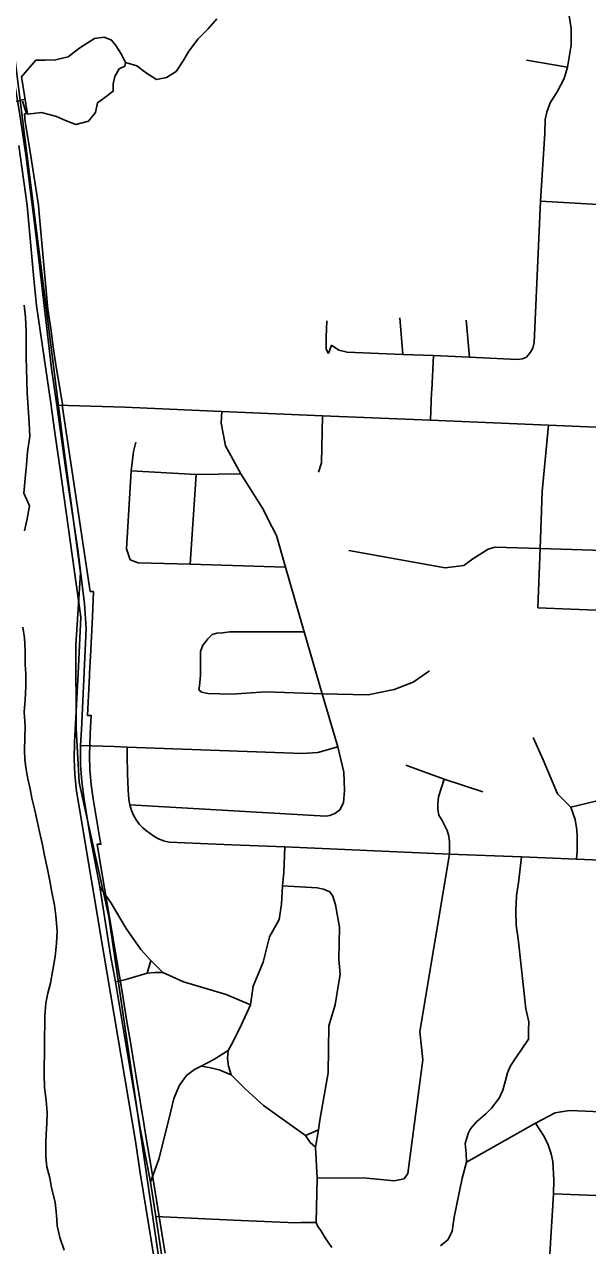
# Model space of a CAD drawing. Extents: x 114843 to 284848, y 317643 to 566895.
# Drawn here: x 179255 to 182261, y 413645 to 420166 of the extents above; entities that cross this region are included whole.
import ezdxf

# ---------------------------------------------------------------- set-up
doc = ezdxf.new("R2010")
doc.units = 0
for name, color, linetype in [('GM_X_City_Street', 7, 'Continuous'), ('GM_X_Corporation', 7, 'Continuous'), ('GM_X_Major_River', 7, 'Continuous'), ('GM_X_Minor_Lake', 7, 'Continuous'), ('GM_X_Minor_River', 7, 'Continuous'), ('GM_X_Rail_Line', 7, 'Continuous'), ('GM_X_US_Route', 7, 'Continuous')]:
    doc.layers.add(name, color=color, linetype=linetype)

msp = doc.modelspace()

# ---------------------------------------------------------------- linework, layer by layer
at = {"layer": 'GM_X_City_Street'}
for p, q in [((181935.8, 419975.1), (182154.7, 419937.9)), ((182010, 419222.8), (182990.3, 419163.5)), ((181275.1, 418403.4), (181259.7, 418599)), ((181630.8, 418389.6), (181613.4, 418587.3)), ((181425.1, 418102.4), (181429, 418202.7)), ((181423.1, 418052.3), (181425.1, 418102.4)), ((180140.1, 417283.4), (180171.7, 417762.5)), ((179911.2, 415100.4), (179930.7, 415166.5)), ((180756.1, 414233.2), (180825.3, 414263.2))]:
    msp.add_line(p, q, dxfattribs=at)
for points in [[(181934.9, 418390), (181956.3, 418415.3), (181968.9, 418437.9), (181975.8, 418467.5), (182010, 419222.8), (182033.8, 419586.1), (182035.1, 419658.4), (182043.6, 419697.3), (182062.6, 419746.8), (182099.2, 419807), (182135.7, 419877.8), (182154.7, 419937.9), (182173.2, 420056.1), (182174.4, 420144.3), (182135.5, 420396.2)], [(180879.4, 418408.1), (180865.3, 418432.1), (180866.8, 418496.2), (180870.3, 418582.4)], [(180879.4, 418408.1), (180895, 418453.3), (180932.8, 418426), (180978, 418415.1), (181275.1, 418403.4), (181439.4, 418398.4)], [(181429, 418202.7), (181429.4, 418212.8), (181439.4, 418398.4)], [(181439.4, 418398.4), (181630.8, 418389.6), (181885.6, 418376.4), (181914.2, 418380.2), (181934.9, 418390)], [(179427.9, 418132.7), (179790.9, 418121.4), (180309.6, 418099.4), (180846.3, 418075.7), (181423.1, 418052.3), (182052.5, 418025.5), (183025.5, 417984.9), (183760.3, 417948.8), (183888.2, 417942.2), (184299.4, 417927.6), (185426.6, 417879.3), (186190.2, 417844.7), (186594, 417830.1), (187322.6, 417797.6)], [(180938.8, 415972), (180958.9, 416009.6), (180963.6, 416077.8), (180959.5, 416173.2), (180927.8, 416309.2), (180844, 416591.4), (180749.3, 416921.8), (180649.1, 417267), (180600.2, 417437.2), (180577.3, 417482.1), (180526.5, 417582), (180409.8, 417766.7), (180328.5, 417916.5), (180315.5, 417981.6), (180305.1, 418036.7), (180309.6, 418099.4)], [(180825.9, 417774.7), (180840.6, 417825), (180846.3, 418075.7)], [(181996.7, 417050.4), (182008.4, 417367.2), (182019.7, 417672), (182052.5, 418025.5)], [(179819, 417306.2), (179801, 417366.2), (179825.6, 417782.6), (179837.4, 417885.4), (179849.5, 417935.7)], [(179825.6, 417782.6), (180171.7, 417762.5), (180409.8, 417766.7)], [(180986.7, 417356.3), (181501.6, 417263.7), (181601.2, 417277.5), (181648.6, 417312.5), (181731.5, 417364.1), (181767.3, 417374.8), (182008.4, 417367.2), (182964.6, 417337)], [(179819, 417306.2), (179861.7, 417291.4), (180140.1, 417283.4), (180649.1, 417267)], [(181996.7, 417050.4), (182614.3, 417025.8), (182618.4, 417025.7), (182954.1, 417019.5), (183295.9, 417013.2), (183373.6, 417011.8)], [(180196, 416818), (180207.9, 416852.1), (180217.9, 416864.3), (180233.9, 416884.4), (180245.9, 416896.5), (180257.9, 416908.6), (180281.9, 416914.7), (180312, 416916.8), (180352.1, 416923), (180749.3, 416921.8)], [(180186.9, 416612.1), (180189.7, 416632), (180192.5, 416651.4), (180194.4, 416691.5), (180196, 416818)], [(180186.9, 416612.1), (180201.1, 416600.3), (180235.2, 416592.9), (180363.1, 416589.3), (180544.1, 416602.9), (180844, 416591.4), (181090.1, 416586.7), (181229.4, 416615.4), (181330.6, 416653.3), (181417.4, 416715.1)], [(179555.3, 416316), (179735, 416309.5), (179804.5, 416306.5), (179803.1, 416263.9), (179804.7, 416165), (179809.6, 416078.2), (179813.5, 416027), (179818, 415998.4), (179826.9, 415968.1), (179836.7, 415943.8), (179851.6, 415918.8), (179869.2, 415893.7), (179886.6, 415876.5), (179906.7, 415859.3), (179925.9, 415845.5), (179946.8, 415831.8), (179967.8, 415818.9), (179997.4, 415807), (180028.7, 415799.4), (180362.2, 415784.4), (180646.2, 415774), (181524, 415735.5), (181908.7, 415721.8), (182203.1, 415709.1), (182850.9, 415681.7)], [(179804.5, 416306.5), (180739, 416272.1), (180820.7, 416277.8), (180927.8, 416309.2)], [(182203.1, 415709.1), (182205.4, 415753.4), (182206.6, 415829.8), (182204.6, 415864.5), (182194.6, 415920), (182172.4, 415986.7), (182100.1, 416056.5), (182025, 416239.4), (181971, 416358.6)], [(182172.4, 415986.7), (182350.3, 416029), (182394.2, 416029.8), (182554.1, 416023.6), (182925.5, 416023.1), (183277.7, 416010.7), (183629.9, 415998.3), (183987.4, 415982.7), (184540.3, 415960), (184785.7, 415952.2), (184831.5, 415970.7), (184866.4, 416008.2), (184889.6, 416047.9), (184894.1, 416184.3), (184918.9, 416250.9), (184934.4, 416273.3), (184953.9, 416301.6), (184995.2, 416340.4), (185036.9, 416355.2), (185088.7, 416362.2), (185194.6, 416358.1), (185257.4, 416356.7)], [(181291.4, 416210.4), (181496, 416136.4), (181703.1, 416068.4)], [(181283.1, 414002.1), (181302.1, 414029.8), (181381.8, 414636.9), (181365.5, 414788.5), (181524, 415735.5), (181523.6, 415800.6), (181520.7, 415831), (181512.7, 415862.2), (181484.5, 415915.8), (181467.8, 415943.5), (181462.4, 415973.8), (181461.3, 416004.2), (181466.3, 416041.5), (181496, 416136.4)], [(179818, 415998.4), (180863.9, 415937.3), (180885.8, 415941.8), (180911.6, 415952.2), (180938.8, 415972)], [(179928, 413983.3), (179972.2, 414106), (180027.1, 414325.2), (180053.2, 414431.3), (180082.3, 414502.2), (180120.9, 414552.4), (180163.2, 414584.9), (180198.7, 414602.5), (180267, 414638.6), (180343.1, 414686), (180369.6, 414734.8), (180414.1, 414825.4), (180462, 414930.8), (180476.5, 415030.5), (180530.1, 415157.7), (180563.7, 415294.6), (180614.8, 415386.5), (180627.1, 415468.8), (180633.8, 415565.9), (180639.3, 415638), (180646.2, 415774)], [(181476.7, 413644.4), (181517.2, 413678.3), (181538.6, 413721.7), (181550, 413796.2), (181591.8, 414005.5), (181615.2, 414089.7), (181613.6, 414136.6), (181608.4, 414189.4), (181623.7, 414243.5), (181636.7, 414268.8), (181668.9, 414305.1), (181717.8, 414348.7), (181748.8, 414378.9), (181789.2, 414432.1), (181809.3, 414475.5), (181823.4, 414526), (181833.9, 414568.1), (181849.2, 414605.4), (181875.4, 414642.9), (181946.7, 414746.7), (181946.6, 414797.3), (181947.8, 414839.4), (181932.6, 414909.2), (181890.6, 415282.6), (181880.5, 415356.2), (181878.8, 415433), (181881.5, 415511.9), (181893.7, 415596.3), (181908.7, 415721.8)], [(179657.9, 415561.3), (179718.4, 415474.1), (179798.4, 415337.5), (179876.5, 415226.1), (179930.7, 415166.5), (179958.7, 415138.1), (179993.7, 415103.6), (180105.1, 415053.2), (180333.1, 414985.4), (180462, 414930.8)], [(180812.4, 413767.4), (180818.5, 414005.3), (180809.5, 414170.2), (180825.3, 414263.2), (180831.9, 414315.3), (180850.2, 414416.2), (180876.1, 414568.3), (180879.7, 414817.6), (180913.7, 414930.4), (180933.5, 415051), (180940.7, 415093.2), (180933.3, 415175.2), (180937.4, 415346.2), (180915.2, 415464.4), (180902, 415511.3), (180884.8, 415534.6), (180852.7, 415548.3), (180817.4, 415555.5), (180633.8, 415565.9)], [(179742.3, 415054.1), (179796, 415066.6), (179911.2, 415100.4), (179952, 415103.3), (179993.7, 415103.6)], [(180358.7, 414557.6), (180344.5, 414603.5), (180339.9, 414644.3), (180343.1, 414686)], [(180198.7, 414602.5), (180241.3, 414596.7), (180295.2, 414583.2), (180358.7, 414557.6), (180434.4, 414481.8), (180531, 414392.2), (180756.1, 414233.2), (180781.5, 414195.2), (180809.5, 414170.2)], [(181615.2, 414089.7), (181983.6, 414299), (182088.9, 414353.8), (182120, 414360), (182164.4, 414366.3), (182376.9, 414358.3), (183081.5, 414330.9), (183406.6, 414316.8), (183732.5, 414303.4), (184554.6, 414258.4), (184558.7, 414258.3), (184810, 414248.7), (184926.2, 414254.6), (186039.7, 414208.2)], [(182080, 413921.3), (182081.8, 413994.6), (182076.3, 414094.3), (182067.6, 414135), (182050.5, 414182.9), (182029.7, 414227.2), (181983.6, 414299)], [(180818.5, 414005.3), (181065.7, 414006.5), (181229.2, 413990.9), (181283.1, 414002.1)], [(181963.4, 411339.2), (181927, 411373.8), (181891.8, 411422.9), (181866, 411498.6), (181867.6, 411605.7), (181883.8, 411925.6), (181887.4, 412022.2), (181895.5, 412061.2), (181909.6, 412102.9), (181936.3, 412166.4), (181959.4, 412217.2), (181985.9, 412300.5), (181996.1, 412398.2), (182002.3, 412535.6), (182030.8, 413081.5), (182056.3, 413540.4), (182080, 413921.3)], [(182080, 413921.3), (182536.5, 413904.2)], [(179956.2, 413799.4), (180371.3, 413779.9), (180703, 413766.6), (180730.8, 413767.7), (180812.4, 413767.4), (180822.1, 413746.7), (180837.9, 413725.1), (180860.7, 413686.2), (180896.7, 413635.2)]]:
    msp.add_lwpolyline(points, dxfattribs=at)
at = {"layer": 'GM_X_Corporation'}
for points in [[(180005.9, 413604.4), (179993.8, 413677.9), (179981.1, 413755.3), (179929.9, 414073.8), (179907.8, 414207.1), (179894.7, 414286), (179851.7, 414545.7), (179833.8, 414653.4), (179819.3, 414741.1), (179804.6, 414830.2), (179789.6, 414920.5), (179774.7, 415010.4), (179668.9, 415637), (179644.4, 415788.7), (179663.2, 415788.2), (179658.4, 415817.1), (179622.8, 416030.6), (179611.2, 416107.6), (179604.3, 416185.1), (179602.3, 416262.9), (179606.7, 416377.3), (179611.7, 416475.7), (179591.7, 416476.5), (179597, 416581.7), (179602.4, 416686.8), (179603.1, 416700.7), (179607.7, 416791.9), (179613, 416897), (179618.3, 417002.1), (179623.9, 417137.6), (179606.8, 417138.3), (179459, 418120.9), (179459.4, 418139.5), (179455.8, 418159.7), (179422.7, 418347.7), (179409.1, 418444.6), (179395.4, 418542.9), (179381, 418645.7), (179334.3, 419155.7), (179330.1, 419200.6), (179283.7, 419496.3), (179259.8, 419647.6), (179255.2, 419687.3), (179267.2, 419691.4), (179262.5, 419700.5), (179245.6, 419756.8)], [(179226, 419519.9), (179269.6, 419198.5), (179304.8, 418807.5), (179319.3, 418665.7), (179397.7, 418131.3), (179416.2, 418000.1), (179454.5, 417727.7), (179556.7, 417000.8), (179541.8, 416700.3), (179522.5, 416331.8), (179521, 416245.1), (179524.9, 416158.5), (179533.3, 416072.2), (179549.4, 415976.5), (179678, 415212.2), (179847.9, 414202.3), (179873.2, 414033.9), (179919.7, 413750.2), (180101.4, 412639.3)]]:
    msp.add_lwpolyline(points, dxfattribs=at)
at = {"layer": 'GM_X_Major_River'}
for points in [[(179255.2, 417462.2), (179270, 417526.2), (179282.9, 417596.1), (179251.8, 417662.7), (179258.8, 417740.7), (179265.7, 417814.8), (179272.6, 417882.9), (179283.7, 417966.9), (179280.6, 418037.1), (179277.3, 418091.3), (179274, 418147.4), (179270.7, 418197.6), (179267.5, 418265.8), (179266.3, 418325.9), (179265.2, 418390.1), (179264.1, 418460.2), (179264.9, 418528.4), (179261.9, 418602.6), (179254.7, 418666.8)], [(179444.9, 413688.1), (179443.1, 413697.4), (179429.6, 413750.4), (179426.4, 413808.6), (179419.2, 413876.8), (179400.2, 413953.2), (179390.9, 414007.4), (179375.6, 414065.7), (179370.3, 414117.9), (179369.2, 414190.1), (179371.9, 414242.1), (179374.6, 414296.2), (179377.4, 414356.3), (179372.2, 414420.5), (179363.1, 414488.7), (179359.9, 414558.9), (179364, 414871.5), (179368.8, 414939.6), (179379.5, 414993.6), (179394.2, 415045.5), (179420.1, 415189.5), (179427, 415257.5), (179429.8, 415325.6), (179422.9, 415405.9), (179415.6, 415462.1), (179400.6, 415540.4), (179391.2, 415592.6), (179378, 415654.9), (179362.9, 415727.3), (179351.7, 415785.5), (179336.5, 415853.8), (179325.2, 415904.1), (179310, 415970.4), (179294.8, 416034.7), (179285.5, 416084.9), (179274.1, 416137.2), (179264.8, 416187.4), (179257.4, 416239.6), (179256.1, 416289.7), (179256.9, 416355.8), (179259.8, 416419.9), (179254.7, 416494.2), (179259.6, 416560.2), (179262.5, 416630.4), (179263.4, 416698.5), (179260, 416748.6), (179258.9, 416820.8), (179255.8, 416891), (179246.5, 416947.2)], [(179468, 413619.7), (179444.9, 413688.1)]]:
    msp.add_lwpolyline(points, dxfattribs=at)
at = {"layer": 'GM_X_Minor_Lake'}
for points in [[(179794.1, 419963.4), (179774.3, 420005.6), (179742.6, 420054), (179720.8, 420082.3), (179680.9, 420098.6), (179628.8, 420091), (179550.4, 420041.4), (179488, 419993.8), (179421.9, 419976.2), (179365.9, 419974.6), (179315.8, 419975), (179314.1, 419973.4)], [(179794.1, 419963.4), (179774.3, 420005.6), (179742.6, 420054), (179720.8, 420082.3), (179680.9, 420098.6), (179628.8, 420091), (179550.4, 420041.4), (179488, 419993.8), (179421.9, 419976.2), (179365.9, 419974.6), (179316.1, 419975)], [(179316.1, 419975), (179239.7, 419886.5)], [(179314.9, 419974.1), (179239.7, 419886.5)], [(179791.9, 419943.3), (179794.1, 419963.4)], [(179239.7, 419886.5), (179272, 419686.4), (179346.1, 419695.9), (179426, 419675.2), (179473.9, 419652.8), (179529.8, 419632.3), (179597.9, 419649.8), (179634.2, 419695.7), (179644.6, 419747.8), (179684.8, 419775.6), (179729, 419809.3), (179729.3, 419849.5), (179737.5, 419887.5), (179761.8, 419929.5), (179791.9, 419943.3)]]:
    msp.add_lwpolyline(points, dxfattribs=at)
at = {"layer": 'GM_X_Minor_River'}
for points in [[(179794.1, 419963.4), (179856, 419944.8), (179907.8, 419906.3), (179959.6, 419871.8), (180013.7, 419883.4), (180065.9, 419915.1), (180102.3, 419971), (180132.7, 420023), (180183.1, 420088.8), (180235.5, 420142.6), (180281.9, 420196.4)], [(179259, 419766.8), (179126.8, 419733.2)]]:
    msp.add_lwpolyline(points, dxfattribs=at)
at = {"layer": 'GM_X_Rail_Line'}
msp.add_lwpolyline([(180257.7, 411630.1), (179705.3, 415400.5), (179548.2, 416118.3), (179532.3, 416408.5), (179529.1, 416851), (179554, 417238.3), (179466.3, 417901.4), (179202.6, 420001.4)], dxfattribs=at)
at = {"layer": 'GM_X_US_Route'}
for points in [[(176784.2, 424515.3), (176887.9, 424108.9), (176975.7, 423783.3), (177033.6, 423604.8), (177092.2, 423457), (177262.2, 423043.9), (177302.6, 422938.8), (177512.4, 422512.9), (177626.2, 422309), (177907, 421949.2), (178588.3, 421043.5), (178818.9, 420724.8), (178915.5, 420579.7), (179042.9, 420371.4), (179107.2, 420231.2), (179159.6, 420072.7), (179188.3, 419940.1), (179228.3, 419695.6), (179263.9, 419457.1), (179314.5, 419061.6), (179399.6, 418328.7), (179427.9, 418132.7)], [(179427.9, 418132.7), (179475.6, 417787.5), (179540.3, 417361.7), (179576.2, 417072.1), (179584.1, 416940.2), (179569.9, 416631), (179559.9, 416399.4), (179555.3, 416316), (179554.3, 416211.8), (179561.7, 416122.6), (179574.7, 416026.9), (179606.5, 415829.2), (179657.9, 415561.3), (179715.2, 415196.3), (179742.3, 415054.1), (179790.4, 414765.3), (179872.9, 414272), (179928, 413983.3), (179956.2, 413799.4), (180012.6, 413433.5), (180068.1, 413086.7), (180098.4, 412873.4), (180147.4, 412558.5)]]:
    msp.add_lwpolyline(points, dxfattribs=at)

doc.saveas('drawing.dxf')
